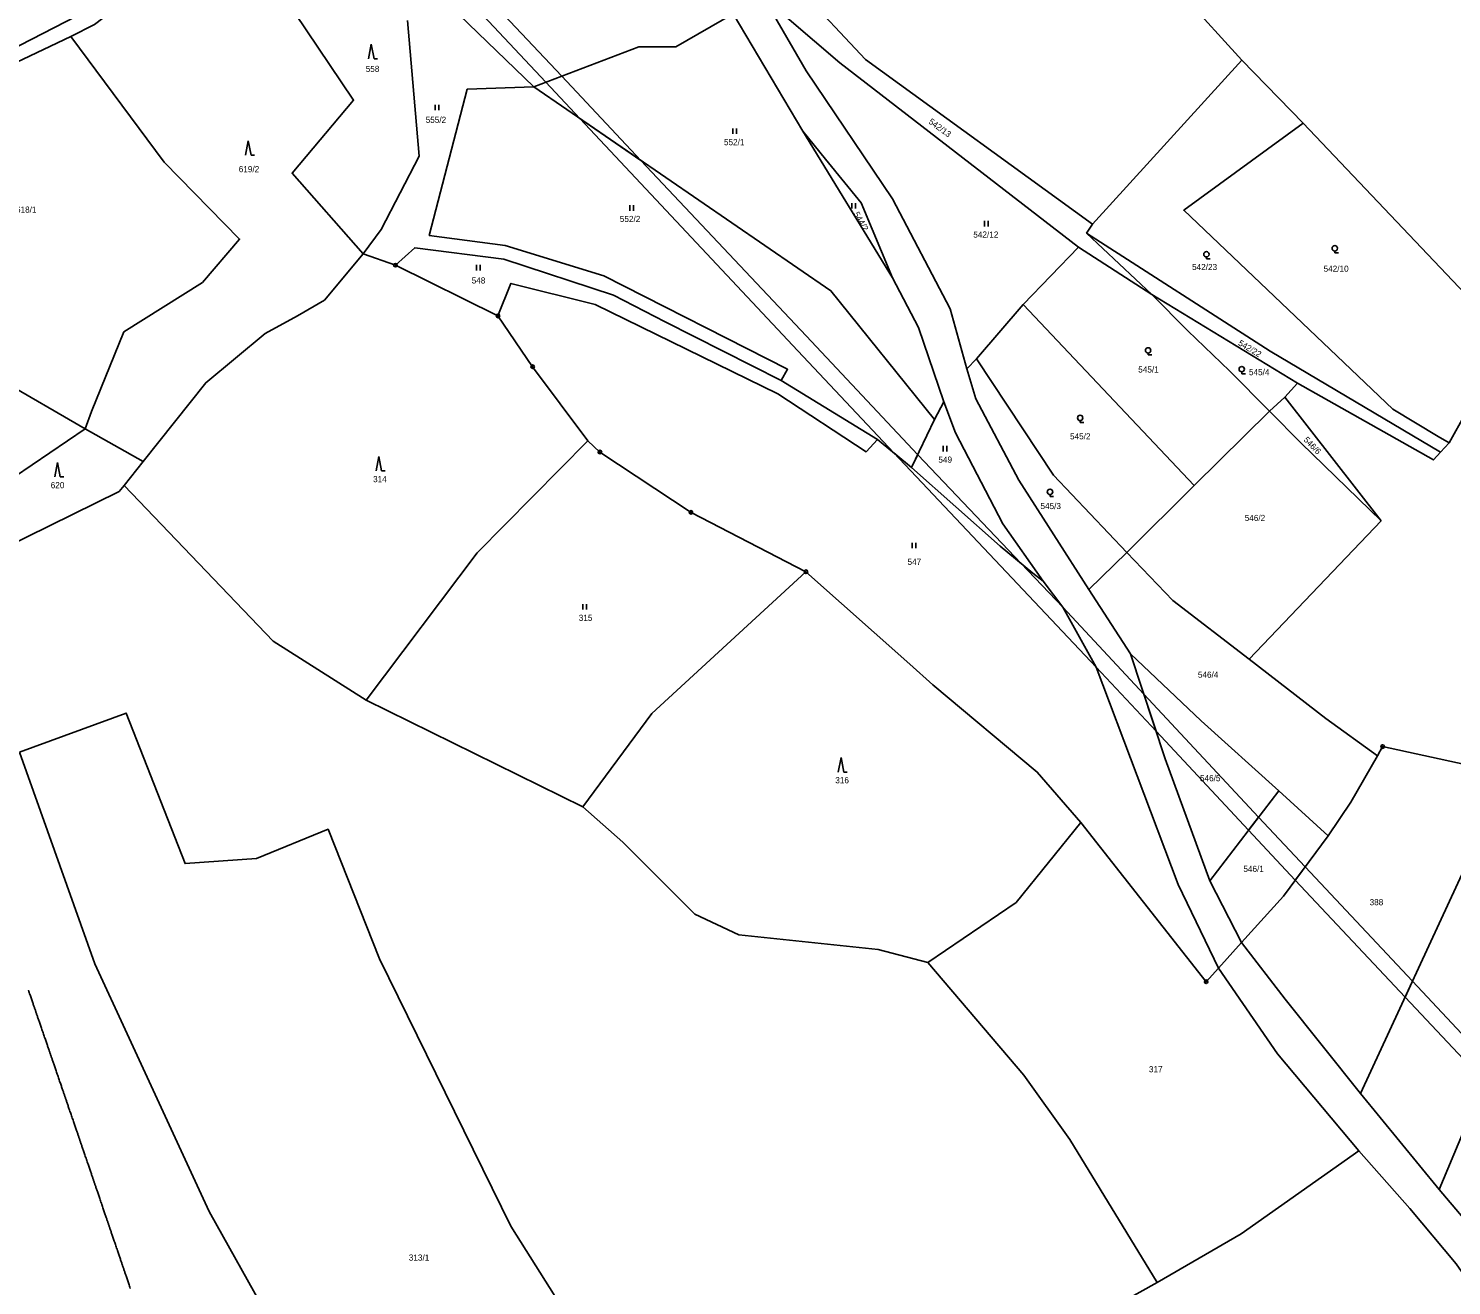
# Model space of a CAD drawing. Extents: x -680203 to -673936, y -1102717 to -1093650.
# Drawn here: x -676448.2 to -676053.4, y -1099024.1 to -1098675.5 of the extents above; entities that cross this region are included whole.
import ezdxf

# ---------------------------------------------------------------- set-up
doc = ezdxf.new("R2010")
doc.units = 0
for name, color, linetype in [('_Ideová část', 7, 'Continuous'), ('_Řešené území', 7, 'Continuous'), ('SOxx02xx_Koleje_param další_Popis10', 7, 'Continuous'), ('SOxxxxxx_Koleje_hlavní_body_Popis10', 7, 'Continuous'), ('SOxxxxxx_Koleje_LN_parametry_Popis10', 7, 'Continuous'), ('SOxxxxxx_Osa_bod_P', 7, 'Continuous'), ('x_prac', 7, 'Continuous')]:
    doc.layers.add(name, color=color, linetype=linetype)

msp = doc.modelspace()

# ---------------------------------------------------------------- linework, layer by layer
at = {"layer": '_Ideová část'}
msp.add_circle((-676417.7, -1099401.52), 1287.12, dxfattribs=at)
at = {"layer": '_Řešené území'}
for points in [[(-676448.15, -1098942.24), (-676446.8, -1098946.17), (-676445.45, -1098950.1), (-676444.09, -1098954.04)], [(-676444.09, -1098954.04), (-676442.74, -1098957.97), (-676441.39, -1098961.91), (-676440.04, -1098965.85)], [(-676440.04, -1098965.85), (-676438.69, -1098969.78), (-676437.35, -1098973.71), (-676436, -1098977.65)], [(-676436, -1098977.65), (-676434.65, -1098981.58), (-676433.31, -1098985.52), (-676431.96, -1098989.46)], [(-676431.96, -1098989.46), (-676430.62, -1098993.39), (-676429.28, -1098997.33), (-676427.93, -1099001.28)], [(-676427.93, -1099001.28), (-676426.59, -1099005.21), (-676425.25, -1099009.15), (-676423.91, -1099013.09)], [(-676423.91, -1099013.09), (-676422.57, -1099017.02), (-676421.24, -1099020.96), (-676419.9, -1099024.91)]]:
    msp.add_open_spline(points, degree=2, dxfattribs=at)
at = {"layer": 'SOxx02xx_Koleje_param další_Popis10'}
for centre, radius in [((-676346.36, -1098741.18), 0.5), ((-676346.36, -1098741.18), 0.5), ((-676346.36, -1098741.18), 0.0303), ((-676346.36, -1098741.18), 0.0303), ((-676317.91, -1098755.25), 0.5), ((-676317.91, -1098755.25), 0.5), ((-676317.91, -1098755.25), 0.0303), ((-676317.91, -1098755.25), 0.0303), ((-676308.28, -1098769.32), 0.5), ((-676308.28, -1098769.32), 0.5), ((-676308.28, -1098769.32), 0.0303), ((-676308.28, -1098769.32), 0.0303), ((-676289.62, -1098792.99), 0.5), ((-676289.62, -1098792.99), 0.5), ((-676289.62, -1098792.99), 0.0303), ((-676289.62, -1098792.99), 0.0303), ((-676264.35, -1098809.72), 0.5), ((-676264.35, -1098809.72), 0.5), ((-676264.35, -1098809.72), 0.0303), ((-676264.35, -1098809.72), 0.0303), ((-676232.46, -1098826.19), 0.5), ((-676232.46, -1098826.19), 0.5), ((-676232.46, -1098826.19), 0.0303), ((-676232.46, -1098826.19), 0.0303), ((-676072.48, -1098874.65), 0.5), ((-676072.48, -1098874.65), 0.5), ((-676072.48, -1098874.65), 0.0303), ((-676072.48, -1098874.65), 0.0303), ((-676121.43, -1098939.86), 0.5), ((-676121.43, -1098939.86), 0.0303)]:
    msp.add_circle(centre, radius, dxfattribs=at)
at = {"layer": 'SOxxxxxx_Koleje_hlavní_body_Popis10'}
for p, q in [((-676353.04, -1098679.93), (-676353.79, -1098683.93)), ((-676352.29, -1098683.93), (-676353.04, -1098679.93)), ((-676352.29, -1098683.93), (-676351.29, -1098683.93)), ((-676335.29, -1098698.22), (-676335.29, -1098696.72)), ((-676334.29, -1098698.22), (-676334.29, -1098696.72)), ((-676252.75, -1098704.79), (-676252.75, -1098703.29)), ((-676251.75, -1098704.79), (-676251.75, -1098703.29)), ((-676387.16, -1098706.71), (-676387.91, -1098710.71)), ((-676386.41, -1098710.71), (-676387.16, -1098706.71)), ((-676386.41, -1098710.71), (-676385.41, -1098710.71)), ((-676281.28, -1098726.08), (-676281.28, -1098724.58)), ((-676280.28, -1098726.08), (-676280.28, -1098724.58)), ((-676219.71, -1098725.46), (-676219.71, -1098723.96)), ((-676218.71, -1098725.46), (-676218.71, -1098723.96)), ((-676182.95, -1098730.42), (-676182.95, -1098728.92)), ((-676181.95, -1098730.42), (-676181.95, -1098728.92)), ((-676121.37, -1098738.91), (-676121.37, -1098739.41)), ((-676121.37, -1098739.41), (-676120.37, -1098739.41)), ((-676085.76, -1098737.25), (-676085.76, -1098737.75)), ((-676085.76, -1098737.75), (-676084.76, -1098737.75)), ((-676323.83, -1098742.61), (-676323.83, -1098741.11)), ((-676322.83, -1098742.61), (-676322.83, -1098741.11)), ((-676137.53, -1098765.56), (-676137.53, -1098766.06)), ((-676137.53, -1098766.06), (-676136.53, -1098766.06)), ((-676111.57, -1098770.76), (-676111.57, -1098771.26)), ((-676111.57, -1098771.26), (-676110.57, -1098771.26)), ((-676156.39, -1098784.26), (-676156.39, -1098784.76)), ((-676156.39, -1098784.76), (-676155.39, -1098784.76)), ((-676350.96, -1098794.23), (-676351.71, -1098798.23)), ((-676350.21, -1098798.23), (-676350.96, -1098794.23)), ((-676194.38, -1098792.81), (-676194.38, -1098791.31)), ((-676193.38, -1098792.81), (-676193.38, -1098791.31)), ((-676440.07, -1098795.91), (-676440.82, -1098799.91)), ((-676439.32, -1098799.91), (-676440.07, -1098795.91)), ((-676350.21, -1098798.23), (-676349.21, -1098798.23)), ((-676439.32, -1098799.91), (-676438.32, -1098799.91)), ((-676164.75, -1098804.78), (-676164.75, -1098805.28)), ((-676164.75, -1098805.28), (-676163.75, -1098805.28)), ((-676203.01, -1098819.67), (-676203.01, -1098818.17)), ((-676202.01, -1098819.67), (-676202.01, -1098818.17)), ((-676294.36, -1098836.69), (-676294.36, -1098835.19)), ((-676293.36, -1098836.69), (-676293.36, -1098835.19)), ((-676222.74, -1098877.72), (-676223.49, -1098881.72)), ((-676221.99, -1098881.72), (-676222.74, -1098877.72)), ((-676221.99, -1098881.72), (-676220.99, -1098881.72))]:
    msp.add_line(p, q, dxfattribs=at)
for centre in [(-676121.37, -1098738.16), (-676085.76, -1098736.5), (-676137.53, -1098764.81), (-676111.57, -1098770.01), (-676156.39, -1098783.51), (-676164.75, -1098804.03)]:
    msp.add_circle(centre, 0.75, dxfattribs=at)
at = {"layer": 'SOxxxxxx_Koleje_LN_parametry_Popis10'}
for points in [[(-676300.23, -1098688.78), (-676327.4, -1098659.93), (-676330.64, -1098662.71), (-676304.62, -1098690.44), (-676295.18, -1098700.51), (-676278.25, -1098712.11)], [(-676295.18, -1098700.51), (-676234.71, -1098764.89), (-676208.07, -1098793.25), (-676203.17, -1098797.3), (-676201.45, -1098793.72), (-676232.43, -1098760.76), (-676278.25, -1098712.11)], [(-676208.07, -1098793.25), (-676151.98, -1098852.6), (-676161.22, -1098836.01), (-676172.77, -1098823.86), (-676178.54, -1098819.07), (-676203.17, -1098797.3)], [(-676201.45, -1098793.72), (-676203.17, -1098797.3), (-676178.54, -1098819.07), (-676172.77, -1098823.86)], [(-676161.22, -1098836.01), (-676151.98, -1098852.6), (-676135.34, -1098870.43), (-676138.73, -1098860.15)], [(-676138.73, -1098860.15), (-676135.34, -1098870.43), (-676109.71, -1098897.88), (-676106.94, -1098894.26)], [(-676109.71, -1098897.88), (-676096.7, -1098911.72), (-676093.98, -1098908.05), (-676106.94, -1098894.26)], [(-676064.22, -1098939.71), (-676093.98, -1098908.05), (-676096.7, -1098911.72), (-676066.26, -1098944.11)], [(-676066.26, -1098944.11), (-676044.25, -1098967.53), (-676042.34, -1098962.98), (-676064.22, -1098939.71)]]:
    msp.add_lwpolyline(points, close=True, dxfattribs=at)
at = {"layer": 'x_prac'}
for p, q in [((-676111.58, -1098684.31), (-676153, -1098638.7)), ((-676334.56, -1098666.07), (-676308, -1098691.72)), ((-676252.65, -1098671.46), (-676233.33, -1098703.99)), ((-676152.96, -1098729.81), (-676111.58, -1098684.31)), ((-676111.58, -1098684.31), (-676094.52, -1098701.81)), ((-676308, -1098691.72), (-676326.45, -1098692.37)), ((-676233.33, -1098703.99), (-676208.43, -1098744.69)), ((-676154.66, -1098732.27), (-676152.96, -1098729.81)), ((-676136.51, -1098749.33), (-676154.66, -1098732.27)), ((-676346.36, -1098741.18), (-676355.34, -1098737.99)), ((-676346.36, -1098741.18), (-676355.34, -1098737.99)), ((-676172.16, -1098752.11), (-676156.87, -1098736.14)), ((-676156.87, -1098736.14), (-676136.51, -1098749.33)), ((-676346.36, -1098741.18), (-676317.91, -1098755.25)), ((-676346.36, -1098741.18), (-676317.91, -1098755.25)), ((-676136.51, -1098749.33), (-676096.08, -1098773.89)), ((-676185.13, -1098767.14), (-676172.16, -1098752.11)), ((-676172.16, -1098752.11), (-676124.74, -1098802.23)), ((-676187.82, -1098769.88), (-676185.13, -1098767.14)), ((-676212.64, -1098789.47), (-676239.34, -1098773.17)), ((-676096.08, -1098773.89), (-676099.59, -1098777.79)), ((-676103.86, -1098781.66), (-676099.59, -1098777.79)), ((-676099.59, -1098777.79), (-676072.88, -1098812.04)), ((-676194.23, -1098779.03), (-676196.78, -1098784.01)), ((-676124.74, -1098802.23), (-676103.86, -1098781.66)), ((-676432.44, -1098786.59), (-676462.2, -1098806.74)), ((-676432.44, -1098786.59), (-676416.3, -1098795.57)), ((-676196.78, -1098784.01), (-676203.17, -1098797.3)), ((-676203.17, -1098797.3), (-676212.64, -1098789.47)), ((-676054.02, -1098790.43), (-676056.42, -1098793.04)), ((-676421.62, -1098802.25), (-676416.3, -1098795.57)), ((-676421.62, -1098802.25), (-676416.3, -1098795.57)), ((-676143.42, -1098820.89), (-676124.74, -1098802.23)), ((-676072.88, -1098812.04), (-676109.55, -1098850.46)), ((-676153.98, -1098831.09), (-676143.42, -1098820.89)), ((-676142.41, -1098848.97), (-676153.98, -1098831.09)), ((-676294.36, -1098891.39), (-676354.47, -1098861.8)), ((-676101.32, -1098886.91), (-676120.45, -1098911.92)), ((-676087.62, -1098899.45), (-676101.32, -1098886.91)), ((-676048.77, -1098906.32), (-676078.64, -1098970.87)), ((-676120.45, -1098911.92), (-676111.62, -1098929.02)), ((-676118.01, -1098936.08), (-676111.62, -1098929.02)), ((-676118.01, -1098936.08), (-676111.62, -1098929.02)), ((-676056.8, -1098997.52), (-676078.64, -1098970.87)), ((-676036.05, -1099022.01), (-676056.8, -1098997.52))]:
    msp.add_line(p, q, dxfattribs=at)
for points in [[(-676393.79, -1098642.23), (-676417.55, -1098665.06), (-676429.83, -1098674.46), (-676436.43, -1098677.8)], [(-676393.79, -1098642.23), (-676357.96, -1098695.39), (-676375.03, -1098715.71), (-676355.34, -1098737.99)], [(-676244.17, -1098667), (-676232.36, -1098687.28), (-676208.43, -1098722.77), (-676192.47, -1098753.31), (-676187.82, -1098769.88)], [(-676156.87, -1098736.14), (-676223.07, -1098685.09), (-676244.17, -1098667)], [(-676234.3, -1098664.47), (-676215.9, -1098684.12), (-676152.96, -1098729.81)], [(-676480.85, -1098691.78), (-676456.85, -1098683.39), (-676431.6, -1098670.48)], [(-676252.65, -1098671.46), (-676268.6, -1098680.62), (-676278.87, -1098680.68), (-676308, -1098691.72)], [(-676355.34, -1098737.99), (-676350.27, -1098731.28), (-676339.72, -1098710.92), (-676343.04, -1098673.29)], [(-676436.43, -1098677.8), (-676462.96, -1098690.31), (-676487.79, -1098697.94), (-676519.93, -1098701.9)], [(-676432.44, -1098786.59), (-676430.69, -1098781.76), (-676421.67, -1098759.69), (-676399.9, -1098746), (-676389.58, -1098733.93), (-676410.49, -1098712.65), (-676436.43, -1098677.8)], [(-676308, -1098691.72), (-676225.52, -1098748.26), (-676196.78, -1098784.01)], [(-676326.45, -1098692.37), (-676336.96, -1098732.99), (-676315.95, -1098735.71), (-676288.55, -1098744.13), (-676237.54, -1098770.02), (-676239.34, -1098773.17)], [(-676519.93, -1098701.9), (-676504.37, -1098726.37), (-676487.06, -1098746.31), (-676456.1, -1098772.89), (-676432.44, -1098786.59)], [(-676094.52, -1098701.81), (-676127.65, -1098725.94), (-676069.63, -1098781.13), (-676057.12, -1098788.7), (-676054.02, -1098790.43)], [(-676094.52, -1098701.81), (-676044.44, -1098754.56), (-676035.92, -1098757.86), (-676054.02, -1098790.43)], [(-676233.33, -1098703.99), (-676227.08, -1098711.76), (-676217.16, -1098723.93), (-676208.43, -1098744.69)], [(-676056.42, -1098793.04), (-676103.68, -1098764.99), (-676154.66, -1098732.27)], [(-676416.3, -1098795.57), (-676398.96, -1098773.8), (-676382.51, -1098760.1), (-676373.56, -1098755.24), (-676366.06, -1098750.91), (-676355.34, -1098737.99)], [(-676416.3, -1098795.57), (-676398.96, -1098773.8), (-676382.51, -1098760.1), (-676373.56, -1098755.24), (-676366.06, -1098750.91), (-676355.34, -1098737.99)], [(-676239.34, -1098773.17), (-676271.56, -1098756.92), (-676285.86, -1098749.46), (-676316.29, -1098739.5), (-676341.01, -1098736.33), (-676346.36, -1098741.18)], [(-676212.64, -1098789.47), (-676215.76, -1098792.9), (-676240.26, -1098776.88), (-676290.95, -1098752.04), (-676314.29, -1098746.22), (-676317.91, -1098755.25)], [(-676208.43, -1098744.69), (-676201.2, -1098758.5), (-676194.23, -1098779.03)], [(-676103.86, -1098781.66), (-676114.97, -1098770.46), (-676126.49, -1098759.35), (-676136.51, -1098749.33)], [(-676317.91, -1098755.25), (-676308.28, -1098769.32), (-676292.96, -1098789.84)], [(-676317.91, -1098755.25), (-676308.28, -1098769.32), (-676292.96, -1098789.84)], [(-676153.98, -1098831.09), (-676173.37, -1098800.79), (-676185.29, -1098778.26), (-676187.82, -1098769.88)], [(-676185.13, -1098767.14), (-676163.75, -1098799.36), (-676143.42, -1098820.89)], [(-676056.42, -1098793.04), (-676058.41, -1098795.16), (-676096.08, -1098773.89)], [(-676194.23, -1098779.03), (-676191.01, -1098787.68), (-676177.82, -1098812.94), (-676166.66, -1098828.77)], [(-676072.88, -1098812.04), (-676095.07, -1098790.53), (-676103.86, -1098781.66)], [(-676354.47, -1098861.8), (-676323.65, -1098820.96), (-676292.96, -1098789.84)], [(-676292.96, -1098789.84), (-676289.62, -1098792.99), (-676264.35, -1098809.72), (-676232.46, -1098826.19)], [(-676292.96, -1098789.84), (-676289.62, -1098792.99), (-676264.35, -1098809.72), (-676232.46, -1098826.19)], [(-676166.66, -1098828.77), (-676169.52, -1098826.57), (-676178.54, -1098819.07), (-676203.17, -1098797.3)], [(-676455.1, -1098819.7), (-676423.03, -1098803.91), (-676421.62, -1098802.25)], [(-676455.1, -1098819.7), (-676423.03, -1098803.91), (-676421.62, -1098802.25)], [(-676354.47, -1098861.8), (-676380.31, -1098845.39), (-676421.62, -1098802.25)], [(-676143.42, -1098820.89), (-676130.67, -1098834.11), (-676109.55, -1098850.46)], [(-676294.36, -1098891.39), (-676275.2, -1098865.47), (-676232.46, -1098826.19)], [(-676232.46, -1098826.19), (-676203.61, -1098851.77), (-676197.25, -1098857.5), (-676168.31, -1098881.72), (-676156.19, -1098895.67)], [(-676232.46, -1098826.19), (-676203.61, -1098851.77), (-676197.25, -1098857.5), (-676168.31, -1098881.72), (-676156.19, -1098895.67)], [(-676118.01, -1098936.08), (-676129.19, -1098912.93), (-676151.98, -1098852.6), (-676161.22, -1098836.01), (-676166.66, -1098828.77)], [(-676142.41, -1098848.97), (-676122.8, -1098867.48), (-676101.32, -1098886.91)], [(-676120.45, -1098911.92), (-676132.82, -1098878.07), (-676142.41, -1098848.97)], [(-676109.55, -1098850.46), (-676088.21, -1098866.83), (-676073.94, -1098877.21)], [(-676450.62, -1098876.22), (-676421.08, -1098865.36), (-676404.72, -1098907.09), (-676384.86, -1098905.65), (-676365.03, -1098897.58), (-676350.76, -1098933.5), (-676314.37, -1099007.64), (-676266.72, -1099083.16), (-676271.42, -1099085.99), (-676257.23, -1099108.17)], [(-676317.05, -1099140.09), (-676326.82, -1099126.14), (-676359.71, -1099072.02), (-676398.05, -1099003.61), (-676420.74, -1098954.33), (-676429.78, -1098934.93), (-676450.62, -1098876.22)], [(-676087.62, -1098899.45), (-676081.26, -1098890.06), (-676073.94, -1098877.21)], [(-676087.62, -1098899.45), (-676081.26, -1098890.06), (-676073.94, -1098877.21)], [(-676073.94, -1098877.21), (-676072.48, -1098874.65), (-676038.14, -1098882.12)], [(-676073.94, -1098877.21), (-676072.48, -1098874.65), (-676038.14, -1098882.12)], [(-676198.61, -1098934.5), (-676212.47, -1098930.94), (-676251.05, -1098926.89), (-676263.31, -1098921.1), (-676283.31, -1098901.19), (-676294.36, -1098891.39)], [(-676198.61, -1098934.5), (-676174.16, -1098917.94), (-676156.19, -1098895.67)], [(-676156.19, -1098895.67), (-676121.43, -1098939.86), (-676118.01, -1098936.08)], [(-676156.19, -1098895.67), (-676121.43, -1098939.86), (-676118.01, -1098936.08)], [(-676111.62, -1098929.02), (-676099.98, -1098916.15), (-676087.62, -1098899.45)], [(-676111.62, -1098929.02), (-676099.98, -1098916.15), (-676087.62, -1098899.45)], [(-676056.8, -1098997.52), (-676024, -1098919.16), (-676048.77, -1098906.32)], [(-676078.64, -1098970.87), (-676099.52, -1098944.72), (-676111.62, -1098929.02)], [(-676135.04, -1099023.29), (-676159.28, -1098983.57), (-676172.04, -1098965.81), (-676198.61, -1098934.5)], [(-676118.01, -1098936.08), (-676101.64, -1098959.87), (-676079.09, -1098986.71)], [(-676135.04, -1099023.29), (-676111.71, -1099009.81), (-676079.09, -1098986.71)], [(-676079.09, -1098986.71), (-676064.91, -1099002.75), (-676052.04, -1099018.05), (-676041.35, -1099033.49), (-676030.07, -1099057.86), (-676020.37, -1099114.18), (-676011.41, -1099143.38)], [(-676257.23, -1099108.17), (-676237.42, -1099095.04), (-676176.47, -1099085.84), (-676163.31, -1099080.18), (-676164.23, -1099066.75), (-676173.65, -1099052.17), (-676159.2, -1099042.45), (-676161.56, -1099038.03), (-676135.04, -1099023.29)]]:
    msp.add_lwpolyline(points, dxfattribs=at)

# ---------------------------------------------------------------- texts
at = {"layer": 'SOxxxxxx_Osa_bod_P'}
for s, p in [('558', (-676354.6, -1098687.61)), ('555/2', (-676337.96, -1098701.72)), ('552/1', (-676255.21, -1098707.92)), ('619/2', (-676389.82, -1098715.4)), ('618/1', (-676451.61, -1098726.62)), ('552/2', (-676284.11, -1098729.21)), ('542/12', (-676186.04, -1098733.54)), ('542/23', (-676125.35, -1098742.53)), ('542/10', (-676088.86, -1098743)), ('548', (-676325.19, -1098746.26)), ('545/1', (-676140.28, -1098770.95)), ('545/4', (-676109.57, -1098771.69)), ('545/2', (-676159.21, -1098789.48)), ('549', (-676195.73, -1098795.94)), ('620', (-676441.98, -1098803.03)), ('314', (-676352.55, -1098801.35)), ('545/3', (-676167.41, -1098808.81)), ('546/2', (-676110.75, -1098812.11)), ('547', (-676204.28, -1098824.28)), ('315', (-676295.48, -1098839.81)), ('546/4', (-676123.73, -1098855.57)), ('316', (-676224.33, -1098884.84)), ('546/5', (-676123.16, -1098884.27)), ('546/1', (-676111.11, -1098909.41)), ('388', (-676076.1, -1098918.66)), ('317', (-676137.32, -1098964.97)), ('313/1', (-676342.64, -1099017.2))]:
    msp.add_text(s, height=1.7, dxfattribs=at).set_placement(p)
for s, rotation, p in [('542/13', 324, (-676198.6, -1098701.73)), ('544/2', 300, (-676219.32, -1098726.97)), ('542/22', 329, (-676112.73, -1098763.23)), ('546/6', 314, (-676094.54, -1098789.73))]:
    msp.add_text(s, height=1.7, rotation=rotation, dxfattribs=at).set_placement(p)

doc.saveas('drawing.dxf')
